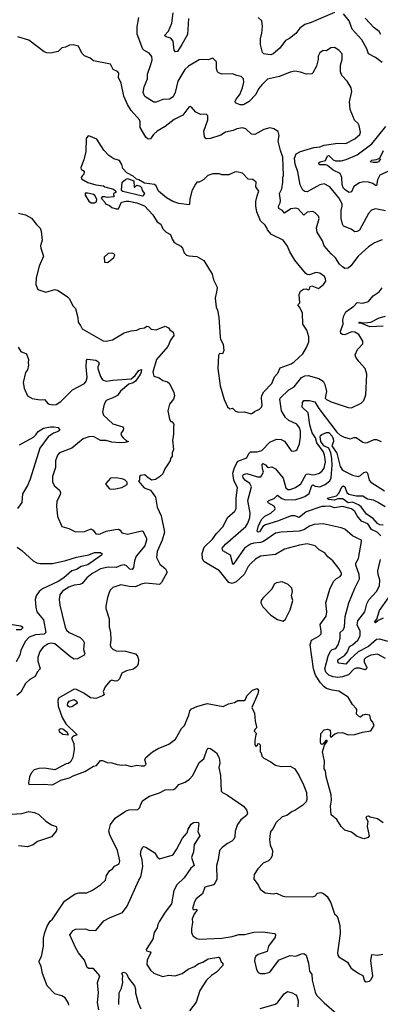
# Model space of a CAD drawing. Extents: x 1245515 to 1420776, y 606314 to 671314.
# Tile 340 of 385: x 1407835 to 1411009, y 614683 to 623344. Entities that reach past the tile are written whole.
import ezdxf

# ---------------------------------------------------------------- set-up
doc = ezdxf.new("R2010")
doc.units = 0

msp = doc.modelspace()

# ---------------------------------------------------------------- linework, layer by layer
at = {"layer": '0CON10XD'}
for points in [[(1411055, 621664.4), (1410965, 621682), (1410930.3, 621669.7), (1410905, 621640), (1410825, 621494.3), (1410805, 621480), (1410785, 621478.8), (1410753, 621503), (1410685, 621529.5), (1410674.5, 621545.5), (1410664.6, 621595), (1410663.2, 621665), (1410674.2, 621705), (1410673.5, 621725), (1410645, 621777.1), (1410565, 621874.2), (1410515, 621900.8), (1410475, 621891.4), (1410365, 621830.9), (1410345, 621833.3), (1410325.4, 621845), (1410302.5, 621892.5), (1410283, 622005), (1410259.3, 622075), (1410254.8, 622125.2), (1410268.9, 622165), (1410305, 622185.3), (1410425, 622220.4), (1410475, 622226.5), (1410515, 622242.2), (1410635, 622257.1), (1410705, 622255.6), (1410785, 622295.8), (1410828.1, 622335), (1410835.4, 622355), (1410823.1, 622413.1), (1410812.4, 622432.4), (1410781.2, 622461.2), (1410772, 622485), (1410742, 622555), (1410738.8, 622621.2), (1410757.3, 622712.7), (1410752.5, 622745), (1410716, 622805), (1410670.8, 622855), (1410657.5, 622885), (1410657.5, 622945), (1410672.5, 622995), (1410674.1, 623044.1), (1410645, 623076.2), (1410605, 623100), (1410574, 623096), (1410535, 623070), (1410505, 623073.8), (1410475.8, 623054.2), (1410461.2, 623025), (1410460.8, 622995), (1410445.8, 622935), (1410415, 622876.7), (1410405, 622868), (1410355, 622864), (1410305, 622884.2), (1410255, 622891.2), (1410215, 622884.3), (1410122.5, 622845), (1410015, 622821.9), (1409965, 622772.2), (1409936.9, 622735), (1409912.5, 622685), (1409855, 622624.2), (1409805, 622596.9), (1409775, 622595.8), (1409747.5, 622607.5), (1409734, 622614), (1409731.2, 622625), (1409739.2, 622645), (1409771.5, 622685), (1409796.7, 622745), (1409808.1, 622795), (1409803.8, 622825), (1409785, 622846.2), (1409745, 622853.3), (1409708.3, 622868.3), (1409616.1, 622866.1), (1409585, 622876.2), (1409575.8, 622885.8), (1409565.7, 622915), (1409568, 622975), (1409535, 623006.7), (1409495, 622992.5), (1409445, 622995.7), (1409415, 622990.8), (1409320, 622935), (1409288, 622905), (1409227.8, 622805), (1409204.2, 622705), (1409184.4, 622665.6), (1409155, 622645.4), (1409095, 622643.8), (1409035, 622620), (1409015, 622618.6), (1408937.8, 622667.8), (1408922.1, 622705), (1408931.2, 622755), (1408958.9, 622825), (1408960.4, 622865), (1408989.4, 622949.4), (1409002.4, 622992.4), (1408999.4, 623019.4), (1408975, 623051.4), (1408928, 623075), (1408919.4, 623085), (1408868.4, 623218.4), (1408868.4, 623281.6), (1408882.9, 623365)], [(1409184.7, 623154.7), (1409165, 623182.7), (1409123, 623193), (1409110, 623205), (1409145.3, 623244.7), (1409174.7, 623315.3), (1409185.7, 623405)], [(1410605, 623407.3), (1410401.1, 623319), (1410345, 623303.1), (1410301.3, 623268.7), (1410265, 623222.2), (1410210.7, 623179.3), (1410175, 623161.1), (1410125.3, 623094.7), (1410065, 623043.1), (1410045, 623035.7), (1410020.3, 623039.7), (1409985, 623044.4), (1409972.9, 623055), (1409953.6, 623125), (1409953, 623175), (1409965.3, 623225), (1409970.9, 623285), (1409967.1, 623335), (1409935, 623363.8)], [(1411025, 622968.8), (1410965, 623012.9), (1410904, 623044), (1410889.1, 623089.1), (1410846.5, 623166.5), (1410760.3, 623260.3), (1410733.6, 623333.6), (1410685, 623396.9)], [(1409321.2, 623355), (1409311.5, 623215), (1409262.2, 623125), (1409225, 623065.6), (1409205, 623060.8), (1409195.4, 623075.4), (1409184.7, 623154.7)], [(1411013.7, 623215), (1410999.8, 623239.8), (1410953.8, 623273.8), (1410876.6, 623356.6)], [(1411025, 621407.8), (1410957.8, 621382.2), (1410904, 621345), (1410812.5, 621265), (1410750.4, 621179.5), (1410725, 621158.1), (1410695.7, 621155.7), (1410675, 621169.2), (1410650, 621195), (1410615, 621250.8), (1410575, 621284.2), (1410515, 621353.8), (1410499.3, 621399.3), (1410451.8, 621475), (1410446.2, 621515), (1410470.8, 621595), (1410464, 621615), (1410435, 621646.7), (1410415, 621656), (1410365, 621652.5), (1410335, 621626.2), (1410285, 621681.2), (1410265, 621687.5), (1410220.4, 621679.6), (1410165, 621642.5), (1410146.9, 621665), (1410115.4, 621685), (1410112.2, 621705), (1410127.4, 621732.6), (1410131.6, 621755), (1410122.2, 621815), (1410142.1, 621857.9), (1410151.8, 621915), (1410149.6, 621955), (1410157.7, 621975), (1410152.1, 622135), (1410130, 622195), (1410111.2, 622275), (1410120, 622325), (1410110.7, 622360.7), (1410072.5, 622385), (1410035, 622394.2), (1409985, 622378.6), (1409905, 622335.7), (1409875, 622338.6), (1409825, 622385.8), (1409795, 622394.4), (1409745, 622384.3), (1409715, 622369.5), (1409645, 622356.4), (1409605, 622327.5), (1409515, 622298.5), (1409476.9, 622296.9), (1409462.9, 622315), (1409454.4, 622365), (1409491.4, 622465), (1409489.6, 622499.5), (1409475, 622513.3), (1409425, 622511.2), (1409385, 622530), (1409347.5, 622575), (1409335, 622580), (1409325, 622576), (1409272, 622505), (1409195, 622465.8), (1409115, 622405.8), (1409046.2, 622365), (1409012, 622335), (1408986.2, 622295), (1408965, 622294.2), (1408945, 622312.5), (1408895.5, 622395), (1408896.4, 622445), (1408889.5, 622465), (1408816.9, 622546.9), (1408785, 622597.1), (1408751.6, 622671.6), (1408726.8, 622786.8), (1408706.2, 622835), (1408708.8, 622875), (1408695, 622890), (1408657.5, 622907.5), (1408635, 622952.5), (1408485, 622982), (1408455, 623006.2), (1408405, 623026.7), (1408381.2, 623051.2), (1408351.7, 623111.7), (1408305, 623123.8), (1408275, 623121.2), (1408238.6, 623101.4), (1408205, 623097.5), (1408172.5, 623065), (1408105, 623050.6), (1408075, 623052.5), (1408050.7, 623060.7), (1407915, 623164), (1407817.5, 623192.5)], [(1409873, 619877), (1409885, 619882.5), (1409901.2, 619898.8), (1409945, 619919.2), (1409962.5, 619935), (1409970, 619955), (1409962, 620015), (1409965, 620037.5), (1409985, 620070), (1410054.4, 620145), (1410077.3, 620202.7), (1410106.2, 620235), (1410127, 620283), (1410225, 620318.6), (1410252, 620335), (1410326, 620404), (1410360.4, 620459.6), (1410378.3, 620511.7), (1410380, 620555), (1410362.2, 620612.2), (1410325.7, 620665), (1410322.6, 620762.6), (1410301.7, 620811.7), (1410283.3, 620835), (1410300, 620855), (1410294.1, 620925.9), (1410306.7, 620955), (1410332.5, 620975), (1410355, 620975.8), (1410375, 620968), (1410385, 620973.3), (1410392.5, 620997.5), (1410405, 621002), (1410465, 620980), (1410509.4, 621015), (1410528.5, 621045), (1410527.3, 621065), (1410517.5, 621085), (1410475, 621113.4), (1410440.2, 621119.8), (1410385, 621100.8), (1410365, 621104), (1410350, 621115), (1410255, 621230), (1410211.7, 621301.7), (1410191.3, 621351.3), (1410155, 621403.8), (1410051.2, 621455), (1410016.2, 621495), (1410011.2, 621515), (1409995, 621536.7), (1409953.8, 621575), (1409922.5, 621655), (1409913.8, 621705), (1409914.2, 621745), (1409923.9, 621796.1), (1409940, 621835), (1409913.8, 621873.8), (1409916.2, 621915), (1409887.3, 621937.3), (1409845, 621942), (1409795, 621994.3), (1409745, 622007.1), (1409725, 622004.3), (1409675, 621980), (1409615, 621980), (1409595, 621987.5), (1409535, 621990), (1409490, 621975), (1409455, 621938.8), (1409415, 621916.7), (1409395, 621916.7), (1409381.7, 621898.3), (1409350.3, 621839.7), (1409331.2, 621765), (1409330.8, 621725), (1409325.4, 621714.6), (1409235, 621727.1), (1409183.8, 621745), (1409126.2, 621776.2), (1409057.3, 621837.3), (1409035, 621882.5), (1409022.5, 621895), (1408935, 621907.5), (1408885, 621936.7), (1408862.5, 621942.5), (1408835, 621966.7), (1408777.7, 621997.7), (1408743.3, 622035), (1408735, 622070), (1408712.5, 622105), (1408665, 622120), (1408619.6, 622149.5), (1408575, 622196.7), (1408515, 622292.5), (1408445, 622322.5), (1408435, 622320), (1408420.7, 622299.3), (1408418, 622185), (1408398.8, 622111.2), (1408372.5, 622045), (1408377, 622027), (1408395, 622017.5), (1408402.5, 622005), (1408400, 621985), (1408387.5, 621975), (1408377.5, 621955), (1408380, 621945), (1408435, 621913.1), (1408505, 621892.9), (1408572.3, 621882.3), (1408585, 621873.8), (1408660, 621855), (1408680, 621835), (1408680, 621825), (1408660, 621815), (1408661.7, 621801.7), (1408670, 621795), (1408660, 621785), (1408605, 621780), (1408585, 621786.7), (1408560, 621785), (1408552.5, 621775), (1408585, 621740), (1408590, 621725), (1408625, 621710), (1408645, 621692.5), (1408685, 621680), (1408705, 621680), (1408731.7, 621738.3), (1408772.3, 621747.7), (1408795, 621749.2), (1408865, 621733.6), (1408935, 621706.7), (1409007.1, 621627.1), (1409045, 621567.5), (1409077.5, 621545), (1409094.1, 621504.1), (1409124.2, 621474.2), (1409162.5, 621455), (1409176.2, 621415), (1409195.8, 621385.8), (1409253, 621353), (1409267.5, 621335), (1409283.3, 621295), (1409304.1, 621274.1), (1409325, 621266.2), (1409395, 621262.5), (1409455, 621226.7), (1409528, 621105), (1409542, 621055), (1409571.7, 620991.7), (1409571.4, 620965), (1409554.2, 620895), (1409563.3, 620815), (1409575, 620790), (1409587.3, 620727.3), (1409600.7, 620550.7), (1409602.5, 620535), (1409625, 620490), (1409631.2, 620435), (1409620, 620405), (1409595, 620407.5), (1409585, 620390), (1409577.5, 620275), (1409600.8, 620125), (1409635, 620002.5), (1409665, 619940), (1409685, 619922.5), (1409707, 619927), (1409735, 619900), (1409761.7, 619891.7), (1409815, 619896.2), (1409873, 619877)], [(1411114.4, 622025.6), (1411003.9, 621976.1), (1410983.1, 621935), (1410975, 621886.7), (1410965, 621886.2), (1410943.8, 621903.8), (1410904.5, 621915.5), (1410862.6, 621917.4), (1410825, 621908.6), (1410775, 621877.1), (1410755, 621829.2), (1410735, 621825.5), (1410701.1, 621845), (1410682, 621865), (1410672.3, 621895), (1410671.4, 621955), (1410655, 621992.5), (1410595, 622020), (1410545, 622061.9), (1410525, 622067.5), (1410477.2, 622067.2), (1410468.1, 622075), (1410468.9, 622085), (1410480, 622095), (1410525, 622107.3), (1410545, 622147.8), (1410555, 622150), (1410595, 622111), (1410615, 622102.3), (1410665, 622102.9), (1410709.4, 622115), (1410805, 622155.4), (1410935, 622253.8), (1411058.5, 622405)], [(1411010.7, 622119.3), (1410991.9, 622095), (1410978.8, 622088.8), (1410945, 622086.9), (1410918, 622095), (1410935, 622109.3), (1410976.2, 622113.8), (1411003.6, 622126.4), (1411038.1, 622195)], [(1408915, 621791.4), (1408741.7, 621831.7), (1408732.5, 621842.5), (1408737.5, 621915), (1408765, 621940), (1408785, 621946.2), (1408838.3, 621928.3), (1408841.7, 621871.7), (1408848.3, 621871.7), (1408865, 621890), (1408895, 621880), (1408907, 621867), (1408913, 621843), (1408932.5, 621815), (1408923.3, 621795), (1408915, 621791.4)], [(1408495, 621732.5), (1408510, 621745), (1408513.3, 621765), (1408497.1, 621797.1), (1408485.5, 621805.6), (1408435, 621819.2), (1408412.3, 621817.7), (1408410.4, 621800.5), (1408445, 621747.5), (1408465, 621732.5), (1408495, 621732.5)], [(1407825, 621642.5), (1407887.7, 621627.7), (1407939.7, 621599.7), (1407982.1, 621542.1), (1408015, 621510), (1408025.7, 621485), (1408032.7, 621405), (1408019.5, 621355), (1408021.1, 621335), (1408044.3, 621265), (1408007.1, 621175), (1407979.5, 621075), (1407977.5, 621015), (1407995, 620971.2), (1408065, 620946.2), (1408145, 620971.2), (1408175, 620961.2), (1408255, 620908), (1408272.1, 620892.1), (1408306, 620825), (1408327.5, 620805), (1408346, 620725), (1408348.8, 620685), (1408371.2, 620655), (1408384, 620625), (1408569.3, 620519.3), (1408595, 620516), (1408652.3, 620527.7), (1408755, 620589.4), (1408815, 620608.8), (1408865, 620614), (1408895, 620628.8), (1408935, 620632.5), (1408955, 620647.5), (1408970, 620645), (1408992, 620622), (1409035, 620617.5), (1409115, 620648.8), (1409143.3, 620635), (1409156.1, 620616.1), (1409185, 620596.2), (1409190, 620585), (1409192, 620565), (1409163.6, 620525), (1409139.2, 620470.8), (1409040.5, 620355), (1409007.5, 620242.5), (1409015, 620210), (1409063.6, 620193.6), (1409095, 620169.2), (1409135, 620159.2), (1409154, 620145), (1409191.4, 620065), (1409197.1, 620035), (1409188.6, 620005), (1409155, 619963.3), (1409137.5, 619905), (1409155, 619830), (1409165, 619810), (1409175, 619810), (1409192.5, 619785), (1409187.5, 619755), (1409190, 619695), (1409180, 619645), (1409188, 619565), (1409175.8, 619535), (1409176.2, 619505), (1409163.8, 619485), (1409160, 619465), (1409113.3, 619395), (1409095, 619350), (1409066.4, 619323.6), (1409031.7, 619298.3), (1408995, 619292.5), (1408950, 619325), (1408948.3, 619331.7), (1408935, 619340), (1408900, 619335), (1408890, 619325), (1408890, 619295), (1408880, 619285), (1408930, 619225), (1408986.4, 619206.4), (1409031.2, 619145), (1409046, 619055), (1409080.5, 618980.5), (1409109.1, 618835), (1409090, 618765), (1409045.6, 618665), (1409040, 618615), (1409069.2, 618555), (1409119.2, 618515), (1409132, 618485), (1409084.6, 618395), (1409065, 618377.3), (1408945, 618387.8), (1408905, 618379.4), (1408853.8, 618356.2), (1408797.6, 618357.6), (1408725, 618373.5), (1408655, 618350.8), (1408630, 618325), (1408622, 618305), (1408607.3, 618262.7), (1408593.3, 618185), (1408593.3, 618165), (1408622.9, 618072.9), (1408621.4, 618005), (1408633.1, 617955), (1408637.1, 617885), (1408630.8, 617845), (1408636.2, 617825), (1408655, 617806.7), (1408685, 617793.8), (1408765, 617789.2), (1408855, 617767.5), (1408872.5, 617745), (1408880, 617715), (1408877.5, 617675), (1408866.2, 617655), (1408837.3, 617632.7), (1408775, 617617.1), (1408733.3, 617595), (1408712.5, 617545), (1408695, 617530), (1408675, 617526.7), (1408645, 617533.3), (1408627.5, 617525), (1408586, 617475), (1408570, 617435), (1408580, 617405), (1408565, 617396.7), (1408505, 617373.3), (1408458.3, 617378.3), (1408398.9, 617418.9), (1408335, 617451.5), (1408315, 617455.4), (1408175.8, 617375), (1408170, 617355), (1408174.5, 617305), (1408208.9, 617205), (1408241.3, 617151.3), (1408340, 617055), (1408305, 617042.5), (1408292.5, 617025), (1408313, 616977), (1408313.8, 616925), (1408302.5, 616855), (1408285, 616820), (1408265, 616800), (1408245, 616797.5), (1408143.8, 616746.2), (1408055, 616760), (1408005, 616756.7), (1407963.6, 616746.4), (1407935, 616716), (1407921.5, 616685), (1407911.7, 616631.7), (1407917, 616617), (1408045, 616618.8), (1408125, 616612.5), (1408196.4, 616653.6), (1408275, 616676.7), (1408305, 616693.8), (1408408.3, 616731.7), (1408485, 616777.5), (1408510, 616785), (1408545, 616827.5), (1408565, 616827.5), (1408605, 616810), (1408646.4, 616806.4), (1408691.7, 616791.7), (1408735, 616786.7), (1408765, 616790), (1408815, 616774.4), (1408865, 616786.1), (1408905, 616779.7), (1408935, 616782.3), (1408948.9, 616795), (1408937.1, 616835), (1408945, 616853.8), (1409005, 616904), (1409055, 616934), (1409148.3, 616971.7), (1409205.9, 617014.1), (1409259.6, 617110.5), (1409286.2, 617135), (1409324.1, 617225.9), (1409331.4, 617265), (1409347.2, 617282.8), (1409395, 617304.2), (1409485, 617329.2), (1409625, 617302), (1409672.4, 617327.6), (1409725, 617337.8), (1409755, 617354.2), (1409810, 617355), (1409822.5, 617365), (1409835, 617397.5), (1409885, 617447.5), (1409925, 617460), (1409937.5, 617445), (1409930, 617415), (1409878.8, 617295), (1409900.8, 617245), (1409906.7, 617175), (1409920, 617125), (1409920, 617115), (1409905, 617100), (1409900, 617085), (1409920, 617065), (1409913, 617057), (1409904, 617005), (1409903.8, 616965), (1409915, 616950), (1409928.3, 616961.7), (1409930, 616975), (1409938.3, 616978.3), (1409950, 616965), (1409950, 616905), (1409960, 616895), (1409967.5, 616865), (1409985, 616847.5), (1410045, 616816.7), (1410068, 616798), (1410086.1, 616786.1), (1410135, 616776.2), (1410215, 616778.8), (1410255, 616753.3), (1410295, 616692.5), (1410333.8, 616615), (1410358, 616545), (1410362, 616485), (1410355, 616463.3), (1410325.6, 616434.4), (1410255, 616386.7), (1410231.7, 616378.3), (1410185, 616343.3), (1410145, 616331.2), (1410089.6, 616280.5), (1410065, 616230), (1410044.3, 616205.7), (1410039.2, 616185), (1410034.2, 616134.2), (1410040, 616085), (1410058.8, 616035), (1410056.4, 615993.6), (1410046.7, 615965), (1410024.1, 615945.9), (1409977.5, 615925), (1409930, 615875), (1409900, 615825), (1409896.7, 615785), (1409933.3, 615735), (1409950, 615695), (1409995, 615663.3), (1410065, 615656), (1410095, 615660), (1410145, 615636.2), (1410168.3, 615631.7), (1410411.7, 615628.3), (1410432.5, 615635), (1410455, 615660), (1410485, 615666.7), (1410508.3, 615658.3), (1410540.7, 615630.7), (1410573.3, 615575), (1410605, 615480), (1410625, 615460), (1410635, 615440), (1410652, 615375), (1410655.7, 615305), (1410631.4, 615135), (1410634.2, 615115), (1410645, 615100.8), (1410720, 615055), (1410750, 615005), (1410768.3, 614988.3), (1410825, 614950), (1410856.2, 614936.2), (1410869.3, 614889.3), (1410885, 614880), (1410913.6, 614886.4), (1410929.6, 614900.5), (1410943.3, 614935), (1410926, 615065), (1410935, 615120), (1410985, 615116.7), (1411030, 615125)], [(1408605, 621207.5), (1408615, 621212.5), (1408665, 621251.2), (1408672, 621275), (1408665, 621283.8), (1408645, 621290), (1408615, 621286.7), (1408580, 621255), (1408581.7, 621211.7), (1408605, 621207.5)], [(1410575, 616350), (1410570, 616425), (1410579.7, 616480.3), (1410577.5, 616525), (1410531.2, 616685), (1410526.4, 616736.4), (1410513.3, 616755), (1410518.3, 616821.7), (1410499.2, 616905), (1410517.3, 616962.7), (1410540, 616995), (1410540, 617005), (1410530, 617005), (1410506.4, 616973.6), (1410495, 616970), (1410486.7, 616975), (1410482.2, 616995), (1410486.7, 617065), (1410515, 617096.7), (1410545, 617103.3), (1410567.5, 617095), (1410571.2, 617065), (1410566.7, 617045), (1410573.8, 617033.8), (1410608.6, 617061.4), (1410635, 617072.5), (1410675, 617074), (1410726.4, 617053.6), (1410785, 617056.7), (1410851.7, 617078.3), (1410925, 617090), (1410953.3, 617135), (1410942.5, 617165), (1410926.4, 617186.4), (1410915, 617227.5), (1410877, 617233), (1410853.8, 617226.2), (1410835, 617210), (1410825, 617212.5), (1410800, 617235), (1410802.5, 617275), (1410797.5, 617285), (1410765, 617320), (1410726.4, 617386.4), (1410645, 617436.7), (1410586.1, 617446.1), (1410535, 617461.6), (1410514.6, 617474.6), (1410481.2, 617511.2), (1410438.3, 617578.3), (1410420, 617635), (1410390, 617845), (1410404.5, 617885.5), (1410467.6, 617922.4), (1410486.8, 617943.2), (1410489.4, 617965), (1410480.8, 618025), (1410532, 618098), (1410537.1, 618135), (1410529.1, 618215), (1410564.2, 618334.2), (1410597.8, 618402.2), (1410621.7, 618428.3), (1410655, 618447.5), (1410666.2, 618463.8), (1410666.4, 618475), (1410645, 618515.6), (1410591.2, 618585), (1410548.3, 618618.3), (1410520, 618655), (1410470.2, 618680.2), (1410435.4, 618715.4), (1410365, 618734.3), (1410298.1, 618721.9), (1410165, 618687.5), (1410085, 618639.5), (1409955, 618624.5), (1409910.2, 618599.8), (1409872.9, 618565), (1409846.9, 618535), (1409810, 618465), (1409739.7, 618400.3), (1409705, 618383.8), (1409675, 618393.6), (1409593.8, 618495), (1409457.1, 618577.1), (1409444.1, 618605), (1409441.2, 618648.8), (1409458.5, 618705), (1409531.5, 618775), (1409566.7, 618825), (1409627.1, 618885), (1409665, 618966), (1409729.7, 619020.3), (1409739.1, 619045), (1409739.4, 619139.4), (1409751.8, 619225), (1409720, 619295), (1409711.3, 619355), (1409725.9, 619404.1), (1409755, 619460.6), (1409835, 619491.1), (1409851.1, 619528.9), (1409865, 619542.6), (1409925, 619542.1), (1409964.6, 619555.4), (1410035, 619629.5), (1410095, 619655.6), (1410135, 619651.9), (1410165, 619638), (1410225, 619553.3), (1410245, 619547.5), (1410266.1, 619553.9), (1410276.1, 619563.9), (1410297, 619613), (1410305.6, 619675.6), (1410305.4, 619725), (1410298.2, 619755), (1410275, 619785.6), (1410205, 619817.9), (1410173.8, 619845), (1410138.4, 619905), (1410124.2, 620005), (1410126.2, 620015), (1410202.6, 620087.4), (1410250, 620115), (1410315, 620196.9), (1410345, 620212.7), (1410375, 620213.3), (1410468.2, 620188.2), (1410505.8, 620165), (1410521.5, 620135), (1410534.6, 620075), (1410524.7, 620015), (1410535, 620003.6), (1410575, 619984.2), (1410725, 619932.5), (1410755, 619930), (1410840, 619970), (1410863.8, 619995), (1410881.2, 620045), (1410891.2, 620225), (1410875.8, 620275), (1410818.6, 620338.6), (1410794.3, 620375), (1410788.8, 620395), (1410807.7, 620442.3), (1410855, 620492.5), (1410855.6, 620515.6), (1410819.2, 620575), (1410785, 620595.5), (1410755, 620598.8), (1410695, 620572.1), (1410675, 620573.8), (1410662.5, 620585), (1410658.1, 620605), (1410680.9, 620665), (1410680, 620705), (1410688, 620738), (1410706.7, 620775), (1410777.1, 620825), (1410804.6, 620855.4), (1410855, 620850.8), (1410904.5, 620865.6), (1410946, 620915), (1411000, 620950), (1411023.7, 620986.3)], [(1411035, 620648.6), (1410915, 620643.2), (1410845, 620672.5), (1410818.8, 620675), (1410825, 620685.9), (1410845, 620678.6), (1410895, 620679.4), (1410925, 620683.2), (1410997.2, 620722.8), (1411053.4, 620736.6)], [(1407822.9, 620465), (1407844, 620425), (1407894.3, 620404.3), (1407913.1, 620355), (1407908.8, 620325), (1407913.3, 620305), (1407902.9, 620265), (1407887.8, 620242.2), (1407866.6, 620153.4), (1407874, 620104), (1407905, 620035.8), (1407945, 620012.9), (1408015, 620000.8), (1408055, 620002), (1408085.8, 619965.8), (1408125, 619955.7), (1408155, 619958.9), (1408198.6, 619985), (1408301.4, 620088.5), (1408406.2, 620143.8), (1408419.2, 620165), (1408427.6, 620197.6), (1408419.3, 620290.7), (1408422.2, 620347.8), (1408425, 620356), (1408435, 620359.2), (1408505, 620350), (1408530, 620335), (1408536, 620315), (1408524.2, 620295), (1408522.9, 620275), (1408546.7, 620205), (1408565, 620175.8), (1408595, 620163.3), (1408656.2, 620173.8), (1408815, 620184.5), (1408852.5, 620215), (1408885, 620259.3), (1408906, 620266), (1408905.2, 620245), (1408895, 620223.1), (1408855.4, 620165), (1408835, 620149.6), (1408795, 620138.1), (1408722.4, 620077.6), (1408695, 620040), (1408655, 620017.3), (1408595.4, 619994.6), (1408578, 619962), (1408564.3, 619895), (1408573.1, 619865), (1408655, 619789.2), (1408742.7, 619762.7), (1408748.3, 619748.3), (1408745.7, 619735), (1408725.8, 619705), (1408731.4, 619685), (1408745.9, 619665.9), (1408775, 619640), (1408792.5, 619635), (1408763.3, 619625), (1408715, 619621.1), (1408645, 619628.2), (1408595, 619643.3), (1408545, 619642.9), (1408485, 619676.7), (1408444.3, 619675.7), (1408395, 619656.2), (1408294.6, 619575.4), (1408186.2, 619535), (1408169.2, 619515), (1408149.2, 619465), (1408150, 619405), (1408123.1, 619325), (1408124, 619275), (1408142, 619245), (1408185, 619206.2), (1408195.5, 619185.5), (1408191.9, 619165), (1408162, 619108), (1408160.6, 619065), (1408167.1, 618975), (1408205.9, 618885.9), (1408268.3, 618868.3), (1408325, 618840.8), (1408405, 618841.9), (1408465, 618864.3), (1408483.3, 618853.3), (1408505, 618822), (1408525, 618817.5), (1408542.3, 618822.3)], [(1411055, 617725.6), (1410985, 617764.5), (1410925, 617753.3), (1410885, 617734.6), (1410865.4, 617715), (1410866.1, 617695), (1410889.6, 617645), (1410887, 617633), (1410875, 617626.4), (1410825, 617638.9), (1410795, 617639.1), (1410775, 617630), (1410729, 617581), (1410675, 617564.1), (1410635, 617559.1), (1410595, 617563.5), (1410555, 617579.1), (1410530.4, 617605), (1410521.8, 617635), (1410548.9, 617745), (1410570.7, 617789.3), (1410585, 617804.6), (1410615.8, 617814.2), (1410638.2, 617845), (1410656.7, 617903.3), (1410656.4, 617955), (1410685, 617980), (1410693.6, 618003.6), (1410700.8, 618095), (1410731.5, 618215), (1410784.6, 618345), (1410824.4, 618425), (1410823.1, 618465), (1410794.2, 618545), (1410792.5, 618565), (1410815.7, 618604.3), (1410843.9, 618753.9), (1410842.5, 618765), (1410805, 618783.3), (1410762.5, 618805), (1410695, 618862.9), (1410665.5, 618875.5), (1410505, 618909.6), (1410426.7, 618905), (1410385, 618889.1), (1410335, 618857.1), (1410295, 618844.8), (1410135, 618835.3), (1410085, 618826.4), (1409980, 618755), (1409955, 618745.3), (1409895, 618740.2), (1409865, 618730.8), (1409812.5, 618695), (1409715, 618552.5), (1409710, 618555), (1409690.8, 618635), (1409622.5, 618672.5), (1409616.8, 618695), (1409645, 618732), (1409824.3, 618885.7), (1409843.4, 618915), (1409861.6, 618965), (1409864.1, 619005), (1409843.4, 619115), (1409874.1, 619235), (1409860.7, 619265), (1409821.8, 619291.8), (1409803.1, 619315), (1409798.7, 619331.3), (1409805, 619342.7), (1409835, 619352.1), (1409926.7, 619323.3), (1409957.1, 619322.9), (1409981.6, 619365), (1409971.9, 619395), (1409969.1, 619435), (1409975, 619441.8), (1409998.1, 619428.1), (1410015, 619408.8), (1410025, 619405.5), (1410055, 619411.8), (1410085, 619392.1), (1410152.5, 619312.5), (1410176.4, 619225), (1410195, 619211.3), (1410215, 619210.9), (1410261.3, 619228.7), (1410308.8, 619261.2), (1410355, 619345.8), (1410375, 619349.5), (1410415, 619340.7), (1410435, 619342.5), (1410473.7, 619356.4), (1410497.9, 619375), (1410515, 619398.6), (1410525.9, 619455), (1410517.9, 619517.9), (1410506.1, 619545), (1410451.1, 619621.1), (1410439.3, 619665), (1410410.4, 619710.4), (1410389.5, 619779.5), (1410374.6, 619885), (1410320, 619935), (1410322.8, 619977.2), (1410336.4, 619993.6), (1410384.7, 619995.3), (1410433.9, 619983.9), (1410466.2, 619925), (1410625.3, 619715.3), (1410655, 619689.4), (1410691.7, 619671.7), (1410745, 619657.1), (1410775, 619669.4), (1410795, 619668.9), (1410855, 619628), (1410875, 619622), (1410895, 619624), (1410955, 619652.5), (1410975, 619652.5), (1411015, 619633.8)], [(1407835, 619605.5), (1407956.5, 619673.5), (1407978.3, 619691.7), (1407996.6, 619723.4), (1408045, 619750.8), (1408105, 619762.9), (1408135, 619764.2), (1408175, 619755.8), (1408187.5, 619735), (1408175, 619720.8), (1408133.3, 619706.7), (1408085.3, 619674.7), (1408011.8, 619575), (1407927.4, 619302.6), (1407903, 619247), (1407860.6, 619175), (1407854, 619096), (1407817.3, 619045)], [(1411014.5, 618805), (1410980.9, 618835), (1410930.9, 618860.9), (1410899.5, 618909.5), (1410842.9, 618932.9), (1410805, 618980.4), (1410785, 619017.1), (1410755, 619042.9), (1410675, 619061.5), (1410605, 619051.9), (1410565, 619064.8), (1410523.3, 619063.3), (1410495, 619061.4), (1410355, 619014.7), (1410295, 618966.8), (1410255, 618980), (1410225, 618981.2), (1410105, 618932.2), (1409998, 618902), (1409975.3, 618885), (1409945, 618840), (1409935, 618836.7), (1409924.6, 618845), (1409936.5, 618895), (1409965, 618950.4), (1409992.8, 618977.2), (1410045, 619003.8), (1410081.9, 619035), (1410084.2, 619045.8), (1410075.5, 619065), (1410022.9, 619095), (1410017.5, 619105), (1410026.4, 619113.6), (1410075, 619131.8), (1410105, 619161.4), (1410143.2, 619133.2), (1410175, 619121.6), (1410264.8, 619125.2), (1410312.8, 619137.2), (1410345, 619150.3), (1410383.1, 619176.9), (1410405, 619247.5), (1410415, 619251.4), (1410435, 619241.7), (1410475, 619236.2), (1410524.4, 619255.6), (1410565, 619289.1), (1410575.6, 619314.4), (1410586, 619426), (1410583, 619485), (1410573.6, 619535), (1410556.6, 619576.6), (1410512.1, 619595), (1410485.9, 619635), (1410479.1, 619675), (1410482.7, 619687.3), (1410495, 619695.8), (1410535, 619712.5), (1410555, 619714.4), (1410585, 619679.8), (1410595, 619656), (1410596.9, 619635), (1410582.6, 619595), (1410625, 619530.5), (1410656.2, 619415), (1410675, 619381.2), (1410765, 619338.5), (1410815, 619326.9), (1410835, 619334.4), (1410865, 619361.8), (1410885, 619368.6), (1410895, 619356.7), (1410911.8, 619295), (1410925, 619276.2), (1411045, 619199.6)], [(1408665, 619213.3), (1408735, 619230), (1408780, 619255), (1408780, 619275), (1408763, 619293), (1408745, 619301.2), (1408685, 619313.8), (1408635, 619312.5), (1408592.5, 619265), (1408592.5, 619255), (1408626.4, 619216.4), (1408665, 619213.3)], [(1411035, 618898.1), (1411005, 618901.6), (1410983, 618913), (1410946.5, 618956.5), (1410886.6, 618995), (1410839.8, 619059.8), (1410818.1, 619078.1), (1410765, 619099.1), (1410725, 619094.1), (1410691.9, 619121.9), (1410675, 619128.3), (1410635, 619129.3), (1410605, 619116.5), (1410552.5, 619125), (1410540, 619135), (1410624.1, 619155.9), (1410648, 619182), (1410671.2, 619235), (1410685, 619244.4), (1410695, 619234.2), (1410714.7, 619184.7), (1410731.2, 619171.2), (1410794.8, 619154.8), (1410854.7, 619154.7), (1410895, 619129.1), (1410945, 619121.1), (1410992.3, 619097.7), (1411051.2, 619061.2)], [(1408542.3, 618822.3), (1408595.4, 618844.7), (1408675, 618860.9), (1408705, 618862), (1408718.8, 618855), (1408735, 618832), (1408785, 618819.4), (1408909.1, 618849.1), (1408918, 618845), (1408950.5, 618785), (1408950.6, 618765), (1408936.3, 618715), (1408861.1, 618625), (1408845.6, 618585), (1408836.7, 618525), (1408825, 618508), (1408805, 618510.8), (1408775, 618540.5), (1408755, 618547.9), (1408725, 618543.8), (1408685, 618526.2), (1408615, 618529.1), (1408545, 618512.5), (1408468.9, 618471.1), (1408425, 618434.4), (1408385, 618383.5), (1408364.6, 618374.6), (1408315, 618371.5), (1408267.3, 618352.7), (1408212.4, 618317.6), (1408189.4, 618285), (1408183.3, 618245), (1408187.5, 618195), (1408210.2, 618110.2), (1408235, 618000), (1408247.5, 617975), (1408271.2, 617955), (1408368.6, 617908.6), (1408394.6, 617884.5), (1408401.9, 617865), (1408395.5, 617805), (1408409.4, 617765), (1408402.5, 617755), (1408345, 617723.4), (1408315, 617720), (1408285, 617736.3), (1408145, 617853), (1408115, 617858.9), (1408086, 617855), (1408042.2, 617825), (1408012.6, 617787.4), (1407995.5, 617735), (1407994.6, 617705), (1408014.5, 617635), (1407988.1, 617605), (1407971.9, 617568.1), (1407925, 617540.9), (1407885.3, 617504.7), (1407845, 617427.5), (1407811.5, 617398.5)], [(1407813.3, 618703.3), (1407855, 618674.4), (1407954.4, 618585), (1407985, 618567.5), (1408015, 618561.6), (1408125, 618560), (1408241.7, 618588.3), (1408334.8, 618615.2), (1408445, 618637.5), (1408495, 618658.8), (1408546.5, 618656.5), (1408561.2, 618645), (1408556.2, 618635), (1408435, 618550.1), (1408375, 618533.3), (1408335, 618507.5), (1408293.5, 618496.5), (1408225, 618434.7), (1408175, 618401), (1408035, 618336.8), (1408007.1, 618315), (1407981.2, 618275), (1407971.9, 618245), (1407976.2, 618176.2), (1407987.5, 618135), (1408045, 618064.3), (1408066.5, 617953.5), (1408050.1, 617939.9), (1407975, 617933.8), (1407917.9, 617912.1), (1407882.5, 617875), (1407844.4, 617795), (1407836.4, 617755), (1407804.3, 617695)], [(1411075, 617873.3), (1411005, 617895.9), (1410975, 617891.8), (1410905, 617832), (1410814.8, 617785), (1410742, 617718), (1410705, 617674.3), (1410645, 617684.8), (1410634.8, 617695), (1410635, 617713.1), (1410695, 617753.1), (1410719.2, 617785), (1410738.3, 617831.7), (1410764.4, 617845), (1410809.4, 617885), (1410831.2, 617925), (1410830.4, 617965), (1410805, 618020), (1410809.7, 618055), (1410873.8, 618135), (1410889.7, 618205), (1410908.5, 618241.5), (1410974.5, 618315), (1411000.4, 618365), (1411005.4, 618415), (1410988.7, 618465), (1410985.9, 618495), (1411010.9, 618595)], [(1410155, 618054.2), (1410175, 618070), (1410215, 618153.8), (1410240, 618235), (1410227.5, 618275), (1410236.2, 618313.8), (1410230, 618345), (1410198.8, 618375), (1410145, 618398.1), (1410095, 618390), (1410075, 618380), (1410054, 618335), (1409976.2, 618255), (1409961.2, 618235), (1409956, 618215), (1409975, 618178.8), (1410045.5, 618105.5), (1410105, 618068.6), (1410155, 618054.2)], [(1411035, 618079.2), (1410989.2, 618060.8), (1410965, 618037.5), (1410958.6, 618045), (1410978.3, 618071.7), (1411001.2, 618148.8), (1411080.1, 618259.9)], [(1407735, 618031.5), (1407845, 618012.3), (1407857.8, 618005), (1407861.8, 617995), (1407845, 617978.4), (1407805, 617976.1)], [(1408275, 617298), (1408263.7, 617303.7), (1408256.9, 617315), (1408257.6, 617332.4), (1408271.6, 617348.4), (1408315, 617364.4), (1408335, 617348.6), (1408340.5, 617335), (1408334.3, 617325), (1408295, 617300.9), (1408275, 617298)], [(1408265, 617052.5), (1408253.3, 617075), (1408215, 617102), (1408195, 617105.8), (1408181.2, 617095), (1408182.9, 617082.9), (1408215, 617058.8), (1408265, 617052.5)], [(1408268.9, 614675), (1408265, 614693.8), (1408235, 614739.2), (1408205, 614758.6), (1408146, 614775), (1408076.2, 614845), (1408036, 614955), (1408024, 615015), (1408008, 615055), (1408006.2, 615065), (1408025.8, 615104.2), (1408045.9, 615194.1), (1408045.7, 615265), (1408055.6, 615314.4), (1408078.3, 615371.7), (1408103.8, 615415), (1408125, 615432), (1408230.3, 615589.7), (1408324.1, 615655.9), (1408355, 615663.8), (1408425.8, 615664.2), (1408475, 615688.1), (1408545, 615733.3), (1408589.4, 615775), (1408600, 615815), (1408625, 615858), (1408655, 615878.8), (1408670.3, 615899.7), (1408711.2, 615918.8), (1408715.6, 615944.4), (1408696.9, 616035), (1408627.5, 616175), (1408621.1, 616205), (1408633.8, 616266.2), (1408675, 616320), (1408765, 616383.1), (1408795, 616392.9), (1408875, 616396.7), (1408893.8, 616415), (1408901.2, 616445), (1408920, 616475), (1408978, 616515), (1409065.4, 616544.6), (1409115, 616571.2), (1409187.9, 616572.1), (1409205, 616582), (1409235, 616617.1), (1409291.4, 616638.6), (1409329.2, 616665), (1409360, 616695), (1409415, 616811.2), (1409455, 616843.8), (1409485, 616927.5), (1409495, 616937.5), (1409515, 616933.3), (1409565.9, 616895.9), (1409587.9, 616857.9), (1409594.3, 616834.3), (1409595.7, 616805), (1409587.1, 616765), (1409603.3, 616696.7), (1409607.6, 616557.6), (1409618.8, 616545), (1409665, 616524.2), (1409805.6, 616425.6), (1409831.2, 616395), (1409840.8, 616365), (1409832.5, 616345), (1409780, 616305), (1409752.2, 616265), (1409731.9, 616205), (1409729.2, 616155), (1409720.8, 616135), (1409702.6, 616117.4), (1409665, 616098.6), (1409616.6, 616063.4), (1409594, 616035), (1409583, 615957), (1409565.8, 615905), (1409569.4, 615785), (1409555, 615751.2), (1409540, 615735), (1409465.8, 615714.2), (1409445, 615656.2), (1409389.1, 615610.9), (1409372.5, 615585), (1409356.7, 615525), (1409365, 615514), (1409385, 615520), (1409395.6, 615515), (1409369.5, 615475), (1409354.2, 615435), (1409356.2, 615405), (1409345.7, 615345.7), (1409345.8, 615315), (1409359.2, 615285), (1409395, 615260.8), (1409415.4, 615255.5), (1409615, 615266.2), (1409705, 615280), (1409765, 615297.1), (1409815, 615297.7), (1409895, 615317.9), (1409975, 615321.9), (1410077.5, 615305), (1410086.2, 615295), (1410082, 615275), (1410025.6, 615195), (1410012.5, 615147.5), (1409935, 615121.4), (1409914.6, 615105.4), (1409904.3, 615085), (1409902.5, 615065), (1409918.3, 614988.3), (1409934.1, 614964.1), (1409950, 614955), (1409995, 614953.8), (1410035, 614966.2), (1410120, 615075), (1410215, 615111.1), (1410265, 615107.5), (1410315, 615127.8), (1410335, 615129.2), (1410355.5, 615115), (1410375.3, 615045), (1410384.7, 614975), (1410405.4, 614945), (1410408.9, 614895), (1410435, 614790), (1410446.7, 614765), (1410515.5, 614695), (1410623.3, 614603.3)], [(1407765, 616355.5), (1407855, 616363), (1407915, 616379.2), (1407965, 616371.5), (1408005, 616352.9), (1408065, 616293.1), (1408115, 616261.1), (1408155, 616245.8), (1408161.9, 616225), (1408155.6, 616205), (1408116, 616155), (1407991.2, 616115), (1407953.8, 616085), (1407905, 616067.3), (1407825, 616077.1)], [(1411035, 616280), (1410985, 616314), (1410918.3, 616328.3), (1410905, 616336.7), (1410890, 616335), (1410880, 616325), (1410897.5, 616295), (1410893.6, 616246.4), (1410910, 616165), (1410900.7, 616149.3), (1410865, 616140), (1410805, 616160), (1410755, 616196.7), (1410696, 616216), (1410665, 616247.5), (1410625, 616307.5), (1410575, 616350)], [(1408885, 615773.8), (1408901.1, 615805), (1408918.6, 615895), (1408914.3, 615955), (1408897.1, 616005), (1408903, 616037), (1408916.1, 616063.9), (1408925, 616070), (1408945, 616064), (1409025.8, 616015.8), (1409045, 615981.2), (1409065, 615964.2), (1409176, 615994), (1409187.5, 616002.5), (1409214.4, 616045), (1409267.1, 616145), (1409308.3, 616191.7), (1409319.2, 616225), (1409345, 616266.7), (1409365, 616283.3), (1409405, 616286.2), (1409412, 616275), (1409403, 616203), (1409420, 616165), (1409370.4, 616089.5), (1409364.5, 616025), (1409346.5, 615975), (1409371.5, 615905), (1409340.6, 615879.4), (1409283.9, 615795), (1409216.8, 615735), (1409192.9, 615685), (1409172.4, 615567.6), (1409116.4, 615495), (1409066.9, 615415), (1409052, 615385), (1409046.2, 615355), (1409018.8, 615315), (1409005.7, 615255), (1408947.5, 615165), (1408952.1, 615152.1), (1408984.3, 615144.3), (1408988.1, 615135), (1408956.4, 615075), (1408954.6, 615034.6), (1408985, 614982.5), (1409015, 614958.1), (1409044.6, 614944.6), (1409095, 614929.2), (1409145, 614939.2), (1409203.9, 614933.9), (1409265, 614954.5), (1409319.2, 614990.8), (1409375, 615014.3), (1409405, 615040.6), (1409446.1, 615053.9), (1409495, 615082.5), (1409585, 615097.5), (1409593.6, 615093.6), (1409607, 615057), (1409622.5, 615045), (1409623.8, 615025), (1409565.8, 614965), (1409522, 614938), (1409479.2, 614895), (1409420, 614805), (1409386.9, 614703.1), (1409329.2, 614625)], [(1408531.8, 614635), (1408521.3, 614698.7), (1408530, 614785), (1408518.9, 614875), (1408540, 614935), (1408485, 614999.2), (1408445, 614999.1), (1408427.7, 615007.7), (1408405, 615070), (1408353.1, 615135), (1408325, 615183.3), (1408277.5, 615295), (1408305, 615331.2), (1408325, 615342.9), (1408415, 615345.6), (1408445, 615336.5), (1408505, 615332.9), (1408575, 615417.8), (1408625, 615444.4), (1408740.4, 615489.5), (1408782.5, 615545), (1408885, 615773.8)], [(1408708.9, 614681.1), (1408710.8, 614785), (1408731.1, 614825), (1408744.3, 614875.7), (1408739.1, 614905), (1408743.8, 614935), (1408732.9, 614955), (1408745, 614966.2), (1408765, 614961.2), (1408778.3, 614948.3), (1408792.4, 614912.4), (1408844.2, 614845), (1408855.7, 614815), (1408855.6, 614785), (1408879.1, 614695), (1408902, 614642)], [(1409951.2, 614645), (1410085, 614685.7), (1410107, 614703), (1410163.8, 614775), (1410193, 614797), (1410232.5, 614785), (1410265, 614766), (1410275, 614753.3), (1410286.2, 614715), (1410281.7, 614661.7)]]:
    msp.add_lwpolyline(points, dxfattribs=at)

doc.saveas('drawing.dxf')
